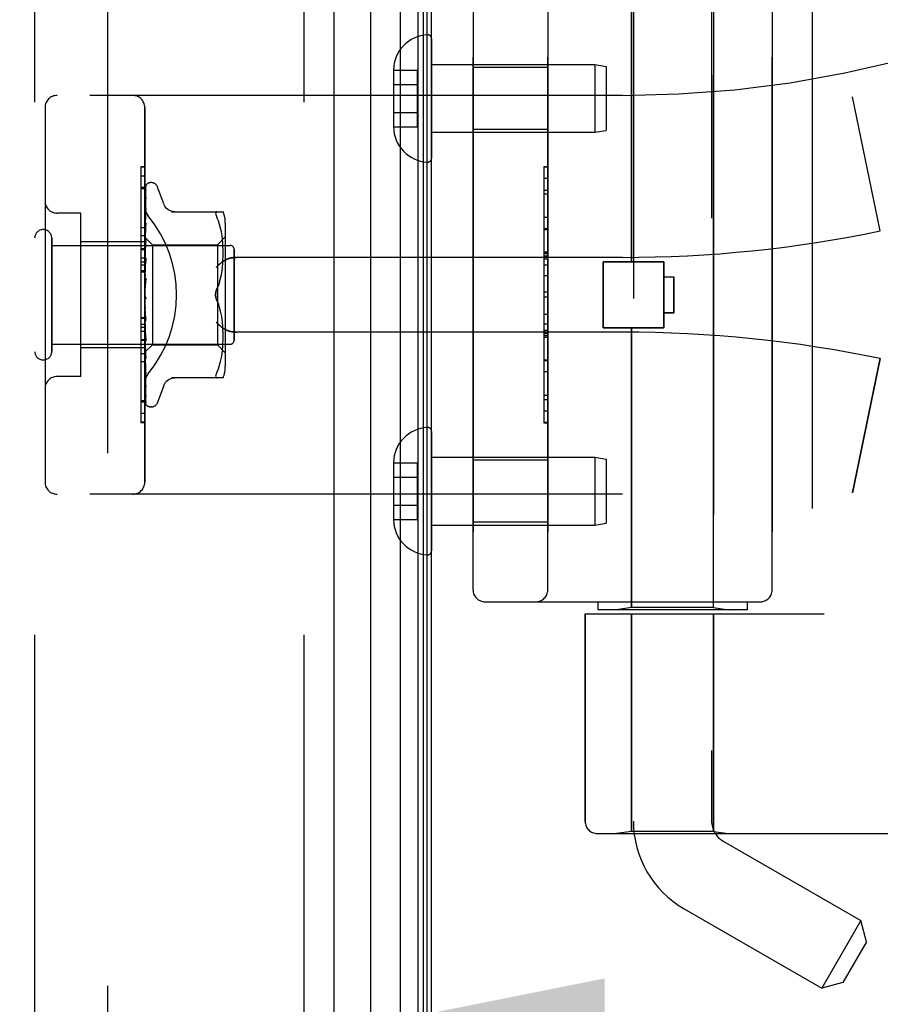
# Model space of a CAD drawing. Header units: inches. Extents: x 0 to 243, y 0 to 157.
# Tile 277 of 284: x 123.91 to 126.07, y 106.42 to 108.89. Entities that reach past the tile are written whole.
import ezdxf

# ---------------------------------------------------------------- set-up
doc = ezdxf.new("R2010")
doc.units = ezdxf.units.IN
doc.header["$LTSCALE"] = 13.357143
doc.header["$MEASUREMENT"] = 0
doc.linetypes.add('HIDDEN', pattern=[0.2, 0.1, -0.1])
doc.layers.get('0').update_dxf_attribs({"linetype": 'CONTINUOUS'})
for name, color, linetype in [('DEFAULT_2', 8, 'HIDDEN'), ('DIMENSIONS', 7, 'CONTINUOUS'), ('LEFTHAND_DOOR_ASSEMBLY', 7, 'CONTINUOUS'), ('RIGHTHAND_DOOR_ASSEMBLY', 7, 'CONTINUOUS')]:
    doc.layers.add(name, color=color, linetype=linetype)
doc.styles.get("Standard").update_dxf_attribs({"font": 'arial.ttf'})
doc.dimstyles.new('DIMSTYLE_1', dxfattribs={"dimtxt": 1.071429, "dimasz": 1.428571, "dimexe": 0.09, "dimexo": 0.07, "dimgap": 0.0375, "dimtad": 0, "dimtih": 1, "dimtoh": 1, "dimzin": 4, "dimdsep": 46, "dimtxsty": 'Standard', "dimblk": '_FILLED', "dimblk1": '_FILLED', "dimblk2": '_FILLED', "dimcen": 0.09, "dimadec": 3, "dimazin": 1, "dimtfac": 1, "dimtdec": 3, "dimtofl": 0, "dimtmove": 0, "dimatfit": 3, "dimldrblk": '_FILLED', "dimfxl": 0, "dimtolj": 1, "dimtzin": 4, "dimarcsym": 0})

# ---------------------------------------------------------------- blocks, each defined once
blk = doc.blocks.new('_FILLED')
at = {"color": 0, "linetype": 'ByBlock'}
blk.add_solid([(0, 0), (-1, 0.2), (-1, -0.2)], dxfattribs=at)
blk = doc.blocks.new('*D10')
at = {"layer": 'DIMENSIONS', "color": 2, "linetype": 'Continuous'}
for p, q in [((123.9524, 107.1964), (123.9524, 104.9103)), ((141.6184, 107.1964), (141.6184, 104.9103)), ((123.9524, 106.196), (130.3777, 106.196)), ((141.6184, 106.196), (135.1931, 106.196))]:
    blk.add_line(p, q, dxfattribs=at)
at = {"layer": 'DIMENSIONS', "color": 2, "linetype": 'Continuous', "xscale": 1.4285714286, "yscale": 1.4285714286, "zscale": 1.4285714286, "rotation": 180}
blk.add_blockref('_FILLED', (123.9524, 106.196), dxfattribs=at)
at = {"layer": 'DIMENSIONS', "color": 2, "linetype": 'Continuous', "xscale": 1.4285714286, "yscale": 1.4285714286, "zscale": 1.4285714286}
blk.add_blockref('_FILLED', (141.6184, 106.196), dxfattribs=at)
at = {"layer": 'DIMENSIONS', "color": 2, "linetype": 'Continuous', "insert": (132.7854, 106.7318), "char_height": 1.07143, "width": 5.894849, "attachment_point": 2, "line_spacing_factor": 0.9}
blk.add_mtext('17.67\\PUSABLE\\PDEPTH', dxfattribs=at)
blk = doc.blocks.new('*D12')
at = {"layer": 'DIMENSIONS', "color": 2, "linetype": 'Continuous'}
for p, q in [((124.0514, 113.0714), (119.769, 113.0714)), ((121.0547, 113.0714), (121.0547, 78.1429)), ((121.0547, 41.0714), (121.0547, 76)), ((124.0624, 41.0714), (119.769, 41.0714))]:
    blk.add_line(p, q, dxfattribs=at)
at = {"layer": 'DIMENSIONS', "color": 2, "linetype": 'Continuous', "xscale": 1.4285714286, "yscale": 1.4285714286, "zscale": 1.4285714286}
for p, rotation in [((121.0547, 113.0714), 90), ((121.0547, 41.0714), 270)]:
    blk.add_blockref('_FILLED', p, dxfattribs=dict(at, rotation=rotation))
at = {"layer": 'DIMENSIONS', "color": 2, "linetype": 'Continuous', "insert": (121.0547, 77.6072), "char_height": 1.07143, "width": 3.744025, "attachment_point": 2, "line_spacing_factor": 0.9}
blk.add_mtext('72.00', dxfattribs=at)

msp = doc.modelspace()

# ---------------------------------------------------------------- linework, layer by layer
at = {"color": 3, "linetype": 'Continuous'}
msp.add_line((124.9474, 41.1754), (124.9474, 112.9674), dxfattribs=at)
at = {"layer": 'DEFAULT_2', "color": 8, "linetype": 'HIDDEN'}
msp.add_line((124.1349, 111.8059), (124.1349, 42.337), dxfattribs=at)
at = {"layer": 'LEFTHAND_DOOR_ASSEMBLY', "color": 8, "linetype": 'HIDDEN'}
for p, q in [((123.9524, 112.6864), (123.9524, 41.4564)), ((124.6274, 112.6864), (124.6274, 41.4564)), ((125.9014, 108.9964), (125.9014, 107.3964)), ((125.4484, 108.2794), (125.4484, 108.9812)), ((125.6544, 107.4117), (125.6544, 108.9812)), ((125.0514, 108.9364), (125.0514, 107.4564)), ((125.2389, 107.4564), (125.2389, 108.9364)), ((125.8014, 108.9364), (125.8014, 107.4564)), ((125.2389, 108.7669), (125.0514, 108.7669)), ((125.4264, 108.6964), (124.0084, 108.6964)), ((126.0724, 108.3565), (126.0026, 108.6931)), ((123.9784, 108.6664), (123.9784, 107.7264)), ((124.2284, 107.7264), (124.2284, 108.6664)), ((125.2389, 108.6109), (125.0514, 108.6109)), ((125.2289, 108.5174), (125.2289, 107.8755)), ((125.2289, 108.5174), (125.2389, 108.5174)), ((125.2389, 108.5172), (125.2289, 108.5172)), ((124.2184, 108.4942), (124.2184, 108.0835)), ((124.2284, 108.4942), (124.2184, 108.4942)), ((124.2284, 108.4658), (124.2184, 108.4658)), ((125.2289, 108.4591), (125.2389, 108.4591)), ((125.2389, 108.4489), (125.2289, 108.4489)), ((124.0684, 108.4014), (124.0084, 108.4014)), ((124.0684, 107.9914), (124.0684, 108.4014)), ((125.2389, 108.3901), (125.2289, 108.3901)), ((125.2289, 108.3598), (125.2389, 108.3598)), ((123.9954, 108.0544), (123.9954, 108.3384)), ((124.2284, 108.3294), (124.0684, 108.3294)), ((124.2284, 108.3445), (124.2184, 108.3445)), ((123.9954, 108.3204), (124.4424, 108.3204)), ((124.4524, 108.0824), (124.4524, 108.3104)), ((125.2289, 108.3032), (125.2389, 108.3032)), ((125.2289, 108.3031), (125.2389, 108.3031)), ((125.2389, 108.3028), (125.2289, 108.3028)), ((124.2284, 108.2884), (124.2184, 108.2884)), ((124.2284, 108.2783), (124.2184, 108.2783)), ((125.4264, 108.2902), (124.4588, 108.2902)), ((125.3774, 108.1134), (125.3774, 108.2794)), ((125.3774, 108.2794), (125.5294, 108.2794)), ((125.5294, 108.1134), (125.5294, 108.2794)), ((124.2284, 108.2711), (124.2184, 108.2711)), ((124.2284, 108.2561), (124.2184, 108.2561)), ((125.2289, 108.2449), (125.2389, 108.2449)), ((125.5294, 108.2414), (125.5544, 108.2414)), ((125.5544, 108.2414), (125.5544, 108.1514)), ((125.2389, 108.2027), (125.2289, 108.2027)), ((125.5544, 108.1514), (125.5294, 108.1514)), ((124.2184, 108.1398), (124.2284, 108.1398)), ((125.4264, 108.1027), (124.4588, 108.1027)), ((125.2389, 108.1226), (125.2289, 108.1226)), ((125.2389, 108.107), (125.2289, 108.107)), ((125.3774, 108.1134), (125.5294, 108.1134)), ((125.4484, 107.4117), (125.4484, 108.1134)), ((124.2184, 108.0835), (124.2284, 108.0835)), ((124.2184, 108.0831), (124.2184, 107.8758)), ((124.2284, 108.0831), (124.2184, 108.0831)), ((124.2284, 108.0815), (124.2184, 108.0815)), ((125.2389, 108.0994), (125.2289, 108.0994)), ((125.2389, 108.094), (125.2289, 108.094)), ((125.2389, 108.0892), (125.2289, 108.0892)), ((123.9954, 108.0724), (124.4424, 108.0724)), ((124.2284, 108.0634), (124.0684, 108.0634)), ((124.2284, 108.028), (124.2184, 108.028)), ((125.2389, 108.0308), (125.2289, 108.0308)), ((126.0724, 108.0364), (126.0026, 107.6998)), ((124.0684, 107.9914), (124.0084, 107.9914)), ((124.2184, 107.9311), (124.2284, 107.9311)), ((125.2389, 107.9045), (125.2289, 107.9045)), ((124.2284, 107.8767), (124.2184, 107.8767)), ((124.2184, 107.8758), (124.2284, 107.8758)), ((125.2389, 107.8755), (125.2289, 107.8755)), ((125.2389, 107.7819), (125.0514, 107.7819)), ((125.4264, 107.6964), (124.0084, 107.6964)), ((125.2389, 107.6259), (125.0514, 107.6259)), ((125.0814, 107.4264), (125.7714, 107.4264)), ((125.3639, 107.4264), (125.3639, 107.4064)), ((125.4484, 107.4117), (125.4109, 107.4064)), ((125.6544, 107.4117), (125.4484, 107.4117)), ((125.6544, 107.4117), (125.6919, 107.4064)), ((125.7389, 107.4264), (125.7389, 107.4064)), ((125.3326, 107.3964), (125.3326, 106.8752)), ((125.3326, 107.3964), (125.9314, 107.3964)), ((125.7389, 107.4064), (125.3639, 107.4064)), ((125.4484, 107.3964), (125.4484, 106.8505)), ((125.6544, 107.3964), (125.6544, 106.8505)), ((125.3626, 106.8452), (127.4264, 106.8452)), ((125.4484, 106.8505), (125.4109, 106.8452)), ((125.6544, 106.8505), (125.4484, 106.8505)), ((125.6544, 106.8505), (125.6919, 106.8452))]:
    msp.add_line(p, q, dxfattribs=at)
for points in [[(124.2372, 108.3944), (124.2367, 108.395), (124.2362, 108.3956), (124.2358, 108.3962), (124.2353, 108.3969), (124.2349, 108.3975), (124.2345, 108.3982), (124.2341, 108.3988), (124.2336, 108.3995), (124.2332, 108.4002), (124.2328, 108.4009), (124.2325, 108.4017), (124.2321, 108.4024), (124.2318, 108.4032), (124.2314, 108.4039), (124.2311, 108.4047), (124.2308, 108.4054), (124.2305, 108.4062), (124.2302, 108.407), (124.23, 108.4078), (124.2298, 108.4086), (124.2295, 108.4093), (124.2293, 108.4101), (124.2292, 108.4109), (124.229, 108.4117), (124.2289, 108.4125), (124.2287, 108.4133), (124.2286, 108.414), (124.2285, 108.4148), (124.2285, 108.4156), (124.2284, 108.4163), (124.2284, 108.4171), (124.2284, 108.4178)], [(124.4076, 108.2652), (124.4081, 108.2658), (124.4086, 108.2663), (124.4092, 108.2669), (124.4097, 108.2675), (124.4103, 108.268), (124.4108, 108.2686), (124.4114, 108.2692), (124.412, 108.2697), (124.4126, 108.2703), (124.4132, 108.2709), (124.4138, 108.2714), (124.4144, 108.272), (124.4151, 108.2725), (124.4157, 108.2731), (124.4163, 108.2736), (124.417, 108.2742), (124.4176, 108.2747), (124.4183, 108.2753), (124.419, 108.2758), (124.4196, 108.2763), (124.4203, 108.2768), (124.4209, 108.2774), (124.4216, 108.2779), (124.4223, 108.2784), (124.4229, 108.2788), (124.4236, 108.2793), (124.4243, 108.2798), (124.4249, 108.2802), (124.4256, 108.2807), (124.4262, 108.2811), (124.4269, 108.2816), (124.4275, 108.282), (124.4282, 108.2824), (124.4288, 108.2828)], [(124.4588, 108.2902), (124.4575, 108.2902), (124.4563, 108.2902), (124.455, 108.2901), (124.4537, 108.29), (124.4525, 108.2899), (124.4513, 108.2898), (124.45, 108.2897), (124.4488, 108.2895), (124.4477, 108.2893), (124.4465, 108.2892), (124.4454, 108.2889), (124.4443, 108.2887), (124.4432, 108.2885), (124.4421, 108.2882), (124.4411, 108.288), (124.4401, 108.2877), (124.4391, 108.2874), (124.4382, 108.2871), (124.4372, 108.2868), (124.4363, 108.2864), (124.4355, 108.2861), (124.4346, 108.2858), (124.4338, 108.2854), (124.433, 108.2851), (124.4323, 108.2847), (124.4315, 108.2843), (124.4308, 108.284), (124.4301, 108.2836), (124.4295, 108.2832), (124.4288, 108.2828)], [(124.4288, 108.1101), (124.4282, 108.1105), (124.4275, 108.1109), (124.4269, 108.1113), (124.4262, 108.1118), (124.4256, 108.1122), (124.4249, 108.1127), (124.4243, 108.1131), (124.4236, 108.1136), (124.4229, 108.1141), (124.4223, 108.1145), (124.4216, 108.115), (124.4209, 108.1155), (124.4203, 108.1161), (124.4196, 108.1166), (124.419, 108.1171), (124.4183, 108.1176), (124.4176, 108.1182), (124.417, 108.1187), (124.4163, 108.1192), (124.4157, 108.1198), (124.4151, 108.1204), (124.4144, 108.1209), (124.4138, 108.1215), (124.4132, 108.122), (124.4126, 108.1226), (124.412, 108.1232), (124.4114, 108.1237), (124.4108, 108.1243), (124.4103, 108.1249), (124.4097, 108.1254), (124.4092, 108.126), (124.4086, 108.1266), (124.4081, 108.1271), (124.4076, 108.1277)], [(124.4288, 108.1101), (124.4295, 108.1097), (124.4301, 108.1093), (124.4308, 108.1089), (124.4315, 108.1086), (124.4323, 108.1082), (124.433, 108.1078), (124.4338, 108.1075), (124.4346, 108.1071), (124.4355, 108.1068), (124.4363, 108.1065), (124.4372, 108.1061), (124.4382, 108.1058), (124.4391, 108.1055), (124.4401, 108.1052), (124.4411, 108.1049), (124.4421, 108.1047), (124.4432, 108.1044), (124.4443, 108.1042), (124.4454, 108.104), (124.4465, 108.1037), (124.4477, 108.1036), (124.4488, 108.1034), (124.45, 108.1032), (124.4513, 108.1031), (124.4525, 108.103), (124.4537, 108.1029), (124.455, 108.1028), (124.4563, 108.1027), (124.4575, 108.1027), (124.4588, 108.1027)], [(124.2284, 107.9751), (124.2284, 107.9758), (124.2284, 107.9766), (124.2285, 107.9773), (124.2285, 107.9781), (124.2286, 107.9789), (124.2287, 107.9796), (124.2289, 107.9804), (124.229, 107.9812), (124.2292, 107.982), (124.2293, 107.9828), (124.2295, 107.9836), (124.2298, 107.9843), (124.23, 107.9851), (124.2302, 107.9859), (124.2305, 107.9867), (124.2308, 107.9875), (124.2311, 107.9882), (124.2314, 107.989), (124.2318, 107.9897), (124.2321, 107.9905), (124.2325, 107.9912), (124.2328, 107.9919), (124.2332, 107.9927), (124.2336, 107.9934), (124.2341, 107.9941), (124.2345, 107.9947), (124.2349, 107.9954), (124.2353, 107.996), (124.2358, 107.9967), (124.2362, 107.9973), (124.2367, 107.9979), (124.2372, 107.9985)]]:
    msp.add_lwpolyline(points, dxfattribs=at)
for centre, radius, start, end in [((125.4264, 111.4716), 2.7751, 270, 316.1116), ((124.0084, 108.6664), 0.03, 90, 180), ((124.1984, 108.6664), 0.03, 0, 90), ((124.0084, 108.4314), 0.03, 180, 270), ((123.9739, 108.3384), 0.0215, 360, 180), ((125.4264, 111.4716), 3.1814, 270, 281.7157), ((124.4424, 108.3104), 0.01, 360, 90), ((125.4264, 104.9213), 3.1814, 78.2843, 90), ((124.4424, 108.0824), 0.01, 270, 0), ((123.9739, 108.0544), 0.0215, 180, 0), ((124.0084, 107.9614), 0.03, 90, 180), ((124.0084, 107.7264), 0.03, 180, 270), ((124.1984, 107.7264), 0.03, 270, 360), ((125.4264, 104.9213), 2.7751, 43.8884, 90), ((125.0814, 107.4564), 0.03, 180, 270), ((125.2089, 107.4564), 0.03, 270, 360), ((125.7714, 107.4564), 0.03, 270, 360), ((125.3626, 106.8752), 0.03, 180, 270)]:
    msp.add_arc(centre, radius, start, end, dxfattribs=at)
msp.add_ellipse((123.9954, 108.1964), major_axis=(0, 0.3125), ratio=1, start_param=-2.256904, end_param=-0.884689, dxfattribs=at)
at = {"layer": 'RIGHTHAND_DOOR_ASSEMBLY', "color": 7, "linetype": 'Continuous'}
for p, q in [((124.8697, 41.4061), (124.8697, 112.7368)), ((124.9131, 112.7279), (124.9131, 41.415)), ((124.9267, 112.7211), (124.9267, 41.4218)), ((124.9355, 112.7187), (124.9355, 41.4241)), ((124.7945, 112.7084), (124.7945, 41.4345))]:
    msp.add_line(p, q, dxfattribs=at)
at = {"layer": 'RIGHTHAND_DOOR_ASSEMBLY', "color": 8, "linetype": 'HIDDEN'}
for p, q in [((123.9524, 112.6864), (123.9524, 41.4564)), ((124.6274, 112.6864), (124.6274, 41.4564)), ((125.6494, 109.7244), (125.6494, 106.8764)), ((125.4534, 109.523), (125.4534, 106.8764)), ((125.9014, 108.9964), (125.9014, 107.3964)), ((125.4484, 108.9812), (125.4484, 108.2794)), ((125.6544, 108.9812), (125.6544, 107.4117)), ((125.0514, 107.4564), (125.0514, 108.9364)), ((125.2389, 108.9364), (125.2389, 107.4564)), ((125.8014, 107.4564), (125.8014, 108.9364)), ((124.9474, 108.8388), (124.9474, 108.5391)), ((124.9474, 108.7739), (125.3565, 108.7739)), ((125.2389, 108.7669), (125.0514, 108.7669)), ((125.3565, 108.7739), (125.3565, 108.6039)), ((125.3565, 108.7739), (125.3849, 108.7689)), ((125.3849, 108.7689), (125.3849, 108.6089)), ((124.8519, 108.76), (124.8519, 108.7589)), ((124.8519, 108.76), (124.9119, 108.76)), ((124.8519, 108.7589), (124.8519, 108.619)), ((124.9119, 108.6179), (124.9119, 108.76)), ((124.8519, 108.7239), (124.9119, 108.7239)), ((125.4264, 108.6964), (124.0084, 108.6964)), ((126.0724, 108.3565), (126.0026, 108.6931)), ((123.9784, 108.6664), (123.9784, 107.7264)), ((124.2284, 108.6664), (124.2284, 107.7264)), ((124.8519, 108.6539), (124.9119, 108.6539)), ((124.8519, 108.619), (124.8519, 108.6179)), ((124.8519, 108.6179), (124.9119, 108.6179)), ((124.9474, 108.6039), (125.3565, 108.6039)), ((125.2389, 108.6109), (125.0514, 108.6109)), ((125.3565, 108.6039), (125.3849, 108.6089)), ((124.2184, 108.5171), (124.2184, 108.3098)), ((124.2284, 108.5171), (124.2184, 108.5171)), ((124.2284, 108.5162), (124.2184, 108.5162)), ((125.2289, 108.5174), (125.2289, 107.8755)), ((125.2389, 108.5174), (125.2289, 108.5174)), ((124.2318, 108.4704), (124.2313, 108.4697)), ((124.2449, 108.4777), (124.2441, 108.4777)), ((125.2389, 108.4884), (125.2289, 108.4884)), ((124.2284, 108.4618), (124.2184, 108.4618)), ((124.2292, 108.3393), (124.231, 108.4681)), ((124.2292, 108.3392), (124.231, 108.4675)), ((124.2292, 108.3342), (124.231, 108.4589)), ((124.2292, 108.334), (124.231, 108.4571)), ((124.231, 108.458), (124.2304, 108.4568)), ((124.2759, 108.4244), (124.2606, 108.4667)), ((124.2292, 108.3241), (124.231, 108.4401)), ((124.2292, 108.3238), (124.231, 108.4373)), ((124.231, 108.4401), (124.2311, 108.4406)), ((124.231, 108.4373), (124.2311, 108.4378)), ((124.0684, 108.4014), (124.0084, 108.4014)), ((124.0684, 107.9914), (124.0684, 108.4014)), ((124.2294, 108.3995), (124.2286, 108.3925)), ((124.2292, 108.3093), (124.231, 108.4126)), ((124.2292, 108.309), (124.231, 108.4087)), ((124.2303, 108.4066), (124.2294, 108.3995)), ((124.231, 108.4127), (124.2303, 108.4066)), ((124.231, 108.4126), (124.231, 108.4127)), ((124.231, 108.4126), (124.231, 108.4126)), ((124.231, 108.4087), (124.231, 108.4088)), ((124.2957, 108.4048), (124.4249, 108.4048)), ((124.2286, 108.3925), (124.2284, 108.3904)), ((124.2292, 108.2905), (124.231, 108.3772)), ((124.2292, 108.2901), (124.231, 108.3725)), ((124.231, 108.3772), (124.231, 108.3771)), ((124.4131, 108.3817), (124.4095, 108.3902)), ((124.4162, 108.3729), (124.4131, 108.3818)), ((124.4187, 108.3635), (124.4161, 108.3729)), ((124.4304, 108.376), (124.4304, 108.0169)), ((124.2184, 108.3649), (124.2284, 108.3649)), ((124.229, 108.3578), (124.2284, 108.3515)), ((124.4207, 108.354), (124.4187, 108.3636)), ((124.4222, 108.3444), (124.4207, 108.354)), ((125.2389, 108.3621), (125.2289, 108.3621)), ((123.9954, 108.3384), (123.9954, 108.0544)), ((124.2284, 108.3294), (124.0684, 108.3294)), ((124.2284, 108.3407), (124.2474, 108.3217)), ((124.2284, 108.3372), (124.2292, 108.3342)), ((124.2284, 108.332), (124.2292, 108.334)), ((124.2284, 108.3286), (124.2292, 108.3241)), ((124.2284, 108.3202), (124.2292, 108.3239)), ((124.2298, 108.3225), (124.2284, 108.307)), ((124.2292, 108.3393), (124.2292, 108.3393)), ((124.2292, 108.3392), (124.2292, 108.3393)), ((124.2292, 108.2683), (124.231, 108.3353)), ((124.2292, 108.3342), (124.2292, 108.334)), ((124.2292, 108.334), (124.2292, 108.3342)), ((124.2292, 108.2678), (124.231, 108.3299)), ((124.2292, 108.3241), (124.2292, 108.3239)), ((124.2292, 108.3238), (124.2292, 108.3241)), ((124.231, 108.3351), (124.2298, 108.3225)), ((124.231, 108.3353), (124.231, 108.3351)), ((124.4104, 108.3217), (124.4304, 108.3417)), ((124.4233, 108.3351), (124.4222, 108.3445)), ((124.424, 108.3261), (124.4233, 108.3351)), ((124.4245, 108.3175), (124.424, 108.3262)), ((123.9954, 108.3204), (124.4424, 108.3204)), ((124.2284, 108.3114), (124.2184, 108.3114)), ((124.2184, 108.3098), (124.2284, 108.3098)), ((124.2184, 108.3094), (124.2184, 107.8987)), ((124.2284, 108.3094), (124.2184, 108.3094)), ((124.2284, 108.3153), (124.2292, 108.3094)), ((124.2284, 108.304), (124.2292, 108.3091)), ((124.2284, 108.2976), (124.2292, 108.2906)), ((124.2292, 108.309), (124.2292, 108.3094)), ((124.2292, 108.3093), (124.2292, 108.3091)), ((124.2474, 108.3217), (124.2474, 108.0712)), ((124.2474, 108.3217), (124.4104, 108.3217)), ((124.4104, 108.3217), (124.4104, 108.1964)), ((124.4248, 108.3091), (124.4245, 108.3176)), ((124.4249, 108.3008), (124.4248, 108.3092)), ((124.4248, 108.2924), (124.4249, 108.301)), ((124.4524, 108.3104), (124.4524, 108.0824)), ((125.2389, 108.3037), (125.2289, 108.3037)), ((125.2389, 108.2989), (125.2289, 108.2989)), ((124.2284, 108.2838), (124.2292, 108.2902)), ((124.231, 108.2881), (124.2284, 108.2585)), ((124.2284, 108.2764), (124.2292, 108.2684)), ((124.2292, 108.2901), (124.2292, 108.2906)), ((124.2292, 108.2905), (124.2292, 108.2902)), ((124.2292, 108.2434), (124.231, 108.2883)), ((124.2292, 108.2429), (124.231, 108.2823)), ((124.231, 108.2883), (124.231, 108.2881)), ((124.4232, 108.2658), (124.424, 108.2751)), ((124.424, 108.2749), (124.4245, 108.284)), ((124.4245, 108.2838), (124.4248, 108.2926)), ((125.4264, 108.2902), (124.4588, 108.2902)), ((125.2389, 108.2935), (125.2289, 108.2935)), ((125.2389, 108.2859), (125.2289, 108.2859)), ((125.3774, 108.2794), (125.3774, 108.1134)), ((125.5294, 108.2794), (125.3774, 108.2794)), ((125.5294, 108.2794), (125.5294, 108.1134)), ((124.2284, 108.2531), (124.2184, 108.2531)), ((124.2284, 108.2605), (124.2292, 108.268)), ((124.2284, 108.2522), (124.2292, 108.2436)), ((124.2292, 108.2682), (124.2292, 108.2684)), ((124.2292, 108.2683), (124.2292, 108.268)), ((124.2292, 108.2678), (124.2292, 108.2682)), ((124.4206, 108.2471), (124.4222, 108.2566)), ((124.4221, 108.2565), (124.4233, 108.266)), ((125.2389, 108.2703), (125.2289, 108.2703)), ((124.2284, 108.2349), (124.2292, 108.2431)), ((124.231, 108.2378), (124.2284, 108.2079)), ((124.2284, 108.226), (124.2292, 108.2171)), ((124.2292, 108.2429), (124.2292, 108.2436)), ((124.2292, 108.2434), (124.2292, 108.2431)), ((124.4162, 108.2285), (124.4187, 108.2378)), ((124.4187, 108.2377), (124.4207, 108.2472)), ((125.5294, 108.2414), (125.5544, 108.2414)), ((125.5544, 108.1514), (125.5544, 108.2414)), ((124.2284, 108.1987), (124.2292, 108.1899)), ((124.2291, 108.2159), (124.2297, 108.2207)), ((124.4095, 108.211), (124.4131, 108.2196)), ((124.2284, 108.1929), (124.2286, 108.1925)), ((124.2284, 108.1805), (124.2292, 108.1894)), ((124.2292, 108.1911), (124.2299, 108.1902)), ((124.4095, 108.1819), (124.4131, 108.1733)), ((124.4104, 108.1964), (124.4104, 108.0712)), ((125.2389, 108.1902), (125.2289, 108.1902)), ((124.2284, 108.1714), (124.2292, 108.1629)), ((124.2284, 108.1536), (124.2292, 108.1624)), ((124.231, 108.1297), (124.2284, 108.1595)), ((124.2292, 108.1633), (124.2292, 108.1624)), ((124.231, 108.1357), (124.2292, 108.1633)), ((124.2292, 108.1627), (124.2292, 108.1629)), ((124.231, 108.1295), (124.2292, 108.1627)), ((124.4162, 108.1644), (124.4131, 108.1733)), ((124.4187, 108.1551), (124.4162, 108.1644)), ((124.4207, 108.1457), (124.4187, 108.1552)), ((125.5294, 108.1514), (125.5544, 108.1514)), ((124.2284, 108.1368), (124.2184, 108.1368)), ((124.2284, 108.145), (124.2292, 108.1371)), ((124.2284, 108.1283), (124.2292, 108.1366)), ((124.2292, 108.1373), (124.2292, 108.1366)), ((124.231, 108.0863), (124.2292, 108.1373)), ((124.2292, 108.1368), (124.2292, 108.1371)), ((124.231, 108.0805), (124.2292, 108.1368)), ((124.231, 108.1297), (124.231, 108.1295)), ((124.4222, 108.1363), (124.4206, 108.1458)), ((124.4233, 108.1269), (124.4221, 108.1364)), ((124.424, 108.1178), (124.4232, 108.1271)), ((125.2289, 108.148), (125.2389, 108.148)), ((124.2284, 108.1218), (124.2184, 108.1218)), ((124.2284, 108.1146), (124.2184, 108.1146)), ((124.2284, 108.1045), (124.2184, 108.1045)), ((124.2284, 108.1204), (124.2292, 108.1134)), ((124.2284, 108.1055), (124.2292, 108.113)), ((124.2284, 108.1097), (124.231, 108.0808)), ((124.2292, 108.1136), (124.2292, 108.113)), ((124.231, 108.041), (124.2292, 108.1136)), ((124.2292, 108.1131), (124.2292, 108.1134)), ((124.231, 108.0359), (124.2292, 108.1131)), ((124.4245, 108.1089), (124.424, 108.118)), ((124.4248, 108.1003), (124.4245, 108.1091)), ((124.4249, 108.0919), (124.4248, 108.1005)), ((125.4264, 108.1027), (124.4588, 108.1027)), ((125.5294, 108.1134), (125.3774, 108.1134)), ((125.4484, 108.1134), (125.4484, 107.4117)), ((124.2284, 108.0986), (124.2292, 108.0928)), ((124.2284, 108.0859), (124.2292, 108.0924)), ((124.2284, 108.0803), (124.2292, 108.0759)), ((124.2284, 108.0704), (124.2292, 108.0756)), ((124.2292, 108.0929), (124.2292, 108.0924)), ((124.231, 108.0014), (124.2292, 108.0929)), ((124.2292, 108.0925), (124.2292, 108.0928)), ((124.231, 107.9971), (124.2292, 108.0925)), ((124.2292, 108.0759), (124.2292, 108.0756)), ((124.231, 107.9689), (124.2292, 108.0759)), ((124.2292, 108.0756), (124.2292, 108.0759)), ((124.231, 107.9655), (124.2292, 108.0756)), ((124.231, 108.0808), (124.231, 108.0805)), ((124.424, 108.0667), (124.4245, 108.0754)), ((124.4245, 108.0753), (124.4248, 108.0838)), ((124.4248, 108.0837), (124.4249, 108.0921)), ((125.2389, 108.0901), (125.2289, 108.0901)), ((125.2289, 108.0898), (125.2389, 108.0898)), ((125.2289, 108.0897), (125.2389, 108.0897)), ((123.9954, 108.0724), (124.4424, 108.0724)), ((124.2284, 108.0634), (124.0684, 108.0634)), ((124.2284, 108.0662), (124.2292, 108.0633)), ((124.2284, 108.0594), (124.2292, 108.0631)), ((124.2284, 108.0534), (124.2292, 108.0555)), ((124.2284, 108.0522), (124.2292, 108.053)), ((124.2292, 108.053), (124.2474, 108.0712)), ((124.2292, 108.0634), (124.2292, 108.0631)), ((124.231, 107.9446), (124.2292, 108.0634)), ((124.2292, 108.0632), (124.2292, 108.0633)), ((124.231, 107.9423), (124.2292, 108.0632)), ((124.2292, 108.0556), (124.2292, 108.0555)), ((124.231, 107.9282), (124.2292, 108.0556)), ((124.2292, 108.0555), (124.2292, 108.0556)), ((124.2292, 108.053), (124.2292, 108.053)), ((124.231, 107.9239), (124.2292, 108.053)), ((124.2474, 108.0712), (124.4104, 108.0712)), ((124.4104, 108.0712), (124.4304, 108.0512)), ((124.4222, 108.0484), (124.4233, 108.0578)), ((124.4233, 108.0578), (124.424, 108.0668)), ((124.2284, 108.0484), (124.2184, 108.0484)), ((124.2298, 108.048), (124.231, 108.0361)), ((124.231, 108.0361), (124.231, 108.0359)), ((124.4161, 108.02), (124.4187, 108.0294)), ((124.4187, 108.0293), (124.4207, 108.0389)), ((124.4207, 108.0389), (124.4222, 108.0485)), ((125.2289, 108.0331), (125.2389, 108.0331)), ((126.0026, 107.6998), (126.0724, 108.0364)), ((124.2284, 108.0212), (124.229, 108.0152)), ((124.229, 108.0152), (124.2298, 108.0076)), ((124.4131, 108.0112), (124.4095, 108.0027)), ((124.4131, 108.0111), (124.4162, 108.02)), ((125.2389, 108.0028), (125.2289, 108.0028)), ((124.0684, 107.9914), (124.0084, 107.9914)), ((124.231, 107.9971), (124.231, 107.9971)), ((124.4249, 107.9881), (124.2957, 107.9881)), ((124.2311, 107.9652), (124.231, 107.9655)), ((124.2759, 107.9685), (124.2606, 107.9262)), ((124.2284, 107.9271), (124.2184, 107.9271)), ((124.2311, 107.9415), (124.231, 107.9423)), ((125.2389, 107.944), (125.2289, 107.944)), ((125.2289, 107.9338), (125.2389, 107.9338)), ((124.2324, 107.92), (124.2327, 107.9197)), ((124.2449, 107.9152), (124.2441, 107.9152)), ((124.2284, 107.8987), (124.2184, 107.8987)), ((124.9474, 107.8538), (124.9474, 107.5541)), ((125.2389, 107.8757), (125.2289, 107.8757)), ((125.2289, 107.8755), (125.2389, 107.8755)), ((124.9474, 107.7889), (125.3565, 107.7889)), ((125.2389, 107.7819), (125.0514, 107.7819)), ((125.3565, 107.7889), (125.3565, 107.6189)), ((125.3565, 107.7889), (125.3849, 107.7839)), ((125.3849, 107.7839), (125.3849, 107.6239)), ((124.8519, 107.775), (124.8519, 107.7739)), ((124.8519, 107.775), (124.9119, 107.775)), ((124.8519, 107.7739), (124.8519, 107.634)), ((124.9119, 107.6329), (124.9119, 107.775)), ((124.8519, 107.7389), (124.9119, 107.7389)), ((125.4264, 107.6964), (124.0084, 107.6964)), ((124.8519, 107.6689), (124.9119, 107.6689)), ((124.8519, 107.634), (124.8519, 107.6329)), ((124.8519, 107.6329), (124.9119, 107.6329)), ((124.9474, 107.6189), (125.3565, 107.6189)), ((125.2389, 107.6259), (125.0514, 107.6259)), ((125.3565, 107.6189), (125.3849, 107.6239)), ((125.0814, 107.4264), (125.7714, 107.4264)), ((125.3639, 107.4264), (125.3639, 107.4064)), ((125.4484, 107.4117), (125.4109, 107.4064)), ((125.6544, 107.4117), (125.4484, 107.4117)), ((125.6544, 107.4117), (125.6919, 107.4064)), ((125.7389, 107.4264), (125.7389, 107.4064)), ((125.3326, 106.8752), (125.3326, 107.3964)), ((125.3326, 107.3964), (125.9314, 107.3964)), ((125.7389, 107.4064), (125.3639, 107.4064)), ((125.4484, 106.8505), (125.4484, 107.3964)), ((125.6544, 106.8505), (125.6544, 107.3964)), ((125.3626, 106.8452), (127.4264, 106.8452)), ((125.4484, 106.8505), (125.4109, 106.8452)), ((125.6544, 106.8505), (125.4484, 106.8505)), ((125.6544, 106.8505), (125.6919, 106.8452)), ((125.6784, 106.8262), (126.0235, 106.627)), ((125.5804, 106.6565), (125.9255, 106.4572)), ((126.0235, 106.627), (125.9255, 106.4572)), ((126.0378, 106.5737), (126.0235, 106.627)), ((126.0378, 106.5737), (125.9788, 106.4715)), ((125.9788, 106.4715), (125.9255, 106.4572))]:
    msp.add_line(p, q, dxfattribs=at)
at = {"layer": 'RIGHTHAND_DOOR_ASSEMBLY', "color": 3, "linetype": 'Continuous'}
msp.add_line((124.7024, 112.6864), (124.7024, 41.4564), dxfattribs=at)
at = {"layer": 'RIGHTHAND_DOOR_ASSEMBLY', "color": 8, "linetype": 'HIDDEN'}
for points in [[(124.2317, 108.4708), (124.2313, 108.4699), (124.2307, 108.4686), (124.2302, 108.4673), (124.2297, 108.4658), (124.2292, 108.4643), (124.2288, 108.4626), (124.2284, 108.461)], [(124.231, 108.4681), (124.2311, 108.4687), (124.2312, 108.4693), (124.2313, 108.4699), (124.2315, 108.4704), (124.2317, 108.4708)], [(124.231, 108.4675), (124.2311, 108.4679), (124.2311, 108.4685), (124.2313, 108.4691), (124.2314, 108.4695), (124.2316, 108.4699), (124.2317, 108.4702), (124.2318, 108.4704), (124.2319, 108.4704)], [(124.2319, 108.4704), (124.2319, 108.4704), (124.2318, 108.4704)], [(124.2313, 108.4697), (124.2311, 108.4693), (124.2308, 108.4689), (124.2305, 108.4685), (124.2302, 108.468), (124.2299, 108.4675), (124.2296, 108.467), (124.2293, 108.4664), (124.229, 108.4658), (124.2287, 108.4651), (124.2285, 108.4645), (124.2284, 108.4642)], [(124.2292, 108.4686), (124.2292, 108.4685), (124.2288, 108.4676), (124.2284, 108.4667)], [(124.2312, 108.46), (124.2308, 108.4586), (124.2304, 108.4566), (124.2299, 108.4545), (124.2295, 108.4523), (124.2291, 108.4501), (124.2287, 108.4478), (124.2284, 108.4461)], [(124.2304, 108.4568), (124.2301, 108.4563), (124.2298, 108.4558), (124.2295, 108.4552), (124.2292, 108.4546), (124.229, 108.454), (124.2287, 108.4534), (124.2285, 108.4527), (124.2284, 108.4525)], [(124.231, 108.4589), (124.2311, 108.4593), (124.2311, 108.4598), (124.2312, 108.46)], [(124.2313, 108.4584), (124.2313, 108.4585), (124.2313, 108.4585), (124.2313, 108.4584), (124.2312, 108.4583), (124.231, 108.458)], [(124.231, 108.4571), (124.2311, 108.4575), (124.2311, 108.458), (124.2312, 108.4583), (124.2313, 108.4584)], [(124.2311, 108.4406), (124.2308, 108.4386), (124.2303, 108.4358), (124.2299, 108.4329), (124.2294, 108.4301), (124.229, 108.4271), (124.2286, 108.4242), (124.2284, 108.4223)], [(124.2299, 108.4351), (124.2295, 108.4344), (124.2292, 108.4337), (124.2289, 108.4329), (124.2286, 108.4321), (124.2284, 108.4316)], [(124.2311, 108.4378), (124.2311, 108.4378), (124.2311, 108.4377), (124.231, 108.4375), (124.2309, 108.4372), (124.2307, 108.4368), (124.2304, 108.4363), (124.2299, 108.4351)], [(124.3035, 108.4048), (124.2999, 108.405), (124.2962, 108.4057), (124.2926, 108.4069), (124.2892, 108.4085), (124.2861, 108.4106), (124.2832, 108.413), (124.2807, 108.4158), (124.2786, 108.4188), (124.2769, 108.4221), (124.2761, 108.424)], [(124.2284, 108.4178), (124.2284, 108.4171), (124.2284, 108.4163), (124.2285, 108.4156), (124.2285, 108.4148), (124.2286, 108.414), (124.2287, 108.4133), (124.2289, 108.4125), (124.229, 108.4117), (124.2292, 108.4109), (124.2293, 108.4101), (124.2295, 108.4093), (124.2298, 108.4086), (124.23, 108.4078), (124.2302, 108.407), (124.2305, 108.4062), (124.2308, 108.4054), (124.2311, 108.4047), (124.2314, 108.4039), (124.2318, 108.4032), (124.2321, 108.4024), (124.2325, 108.4017), (124.2328, 108.4009), (124.2332, 108.4002), (124.2336, 108.3995), (124.2341, 108.3988), (124.2345, 108.3982), (124.2349, 108.3975), (124.2353, 108.3969), (124.2358, 108.3962), (124.2362, 108.3956), (124.2367, 108.395), (124.2372, 108.3944)], [(124.231, 108.4088), (124.231, 108.4088), (124.231, 108.4086), (124.2309, 108.4084), (124.2308, 108.4079), (124.2306, 108.4074), (124.2303, 108.4068), (124.23, 108.4062), (124.2297, 108.4054), (124.2294, 108.4047), (124.229, 108.4039), (124.2286, 108.403), (124.2284, 108.4023)], [(124.4095, 108.4048), (124.4082, 108.4046), (124.4073, 108.4041), (124.4066, 108.4033), (124.4062, 108.4022), (124.406, 108.4009), (124.4062, 108.3993), (124.4066, 108.3975), (124.4073, 108.3954), (124.4082, 108.393), (124.4095, 108.3902)], [(124.231, 108.3771), (124.2307, 108.3741), (124.2303, 108.37), (124.229, 108.3578)], [(124.231, 108.3725), (124.231, 108.3723), (124.231, 108.372), (124.2309, 108.3715), (124.2307, 108.371), (124.2305, 108.3704), (124.2302, 108.3698), (124.2299, 108.3691), (124.2292, 108.3676)], [(124.2292, 108.3676), (124.2289, 108.3669), (124.2286, 108.3661), (124.2284, 108.3656)], [(124.2284, 108.3406), (124.2286, 108.3403), (124.2288, 108.34), (124.229, 108.3397), (124.2292, 108.3393)], [(124.2284, 108.3403), (124.2287, 108.34), (124.2289, 108.3398), (124.229, 108.3395), (124.2291, 108.3394), (124.2292, 108.3393), (124.2292, 108.3393)], [(124.2284, 108.3397), (124.2287, 108.3395), (124.2289, 108.3393), (124.229, 108.3392), (124.2291, 108.3392), (124.2292, 108.3392), (124.2292, 108.3392)], [(124.2284, 108.3389), (124.2286, 108.339), (124.2288, 108.3391), (124.229, 108.3392), (124.2292, 108.3393)], [(124.2284, 108.3358), (124.2287, 108.3354), (124.2289, 108.335), (124.229, 108.3347), (124.2291, 108.3344), (124.2292, 108.3342), (124.2292, 108.3342)], [(124.2284, 108.3339), (124.2287, 108.3338), (124.2289, 108.3338), (124.229, 108.3338), (124.2291, 108.3339), (124.2292, 108.334)], [(124.2284, 108.3262), (124.2287, 108.3257), (124.2289, 108.3252), (124.229, 108.3248), (124.2291, 108.3244), (124.2292, 108.3241), (124.2292, 108.3241)], [(124.2298, 108.326), (124.2291, 108.3245), (124.2287, 108.3238), (124.2284, 108.3229)], [(124.2284, 108.3231), (124.2287, 108.3231), (124.2289, 108.3232), (124.229, 108.3234), (124.2291, 108.3236), (124.2292, 108.3238)], [(124.231, 108.3299), (124.231, 108.3297), (124.231, 108.3293), (124.2309, 108.3287), (124.2307, 108.3281), (124.2304, 108.3274), (124.2301, 108.3267), (124.2298, 108.326)], [(124.2284, 108.3119), (124.2287, 108.3113), (124.2289, 108.3108), (124.229, 108.3103), (124.2291, 108.3098), (124.2292, 108.3094), (124.2292, 108.3093)], [(124.2284, 108.3077), (124.2287, 108.3079), (124.2289, 108.3081), (124.229, 108.3083), (124.2291, 108.3087), (124.2292, 108.309)], [(124.2284, 108.2934), (124.2287, 108.2928), (124.2289, 108.2922), (124.229, 108.2917), (124.2291, 108.2912), (124.2292, 108.2907), (124.2292, 108.2905)], [(124.2284, 108.2884), (124.2287, 108.2886), (124.2289, 108.2889), (124.229, 108.2893), (124.2291, 108.2897), (124.2292, 108.2901)], [(124.231, 108.2824), (124.231, 108.2818), (124.2308, 108.2811), (124.2306, 108.2804), (124.2304, 108.2797), (124.2301, 108.279), (124.2298, 108.2784), (124.2294, 108.2778), (124.2291, 108.2772), (124.2288, 108.2766), (124.2285, 108.276), (124.2284, 108.2758)], [(124.4288, 108.2828), (124.4282, 108.2824), (124.4275, 108.282), (124.4269, 108.2816), (124.4262, 108.2811), (124.4256, 108.2807), (124.4249, 108.2802), (124.4243, 108.2798), (124.4236, 108.2793), (124.4229, 108.2788), (124.4223, 108.2784), (124.4216, 108.2779), (124.4209, 108.2774), (124.4203, 108.2768), (124.4196, 108.2763), (124.419, 108.2758), (124.4183, 108.2753), (124.4176, 108.2747), (124.417, 108.2742), (124.4163, 108.2736), (124.4157, 108.2731), (124.4151, 108.2725), (124.4144, 108.272), (124.4138, 108.2714), (124.4132, 108.2709), (124.4126, 108.2703), (124.412, 108.2697), (124.4114, 108.2692), (124.4108, 108.2686), (124.4103, 108.268), (124.4097, 108.2675), (124.4092, 108.2669), (124.4086, 108.2663), (124.4081, 108.2658), (124.4076, 108.2652)], [(124.4288, 108.2828), (124.4295, 108.2832), (124.4301, 108.2836), (124.4308, 108.284), (124.4315, 108.2843), (124.4323, 108.2847), (124.433, 108.2851), (124.4338, 108.2854), (124.4346, 108.2858), (124.4355, 108.2861), (124.4363, 108.2864), (124.4372, 108.2868), (124.4382, 108.2871), (124.4391, 108.2874), (124.4401, 108.2877), (124.4411, 108.288), (124.4421, 108.2882), (124.4432, 108.2885), (124.4443, 108.2887), (124.4454, 108.2889), (124.4465, 108.2892), (124.4477, 108.2893), (124.4488, 108.2895), (124.45, 108.2897), (124.4513, 108.2898), (124.4525, 108.2899), (124.4537, 108.29), (124.455, 108.2901), (124.4563, 108.2902), (124.4575, 108.2902), (124.4588, 108.2902)], [(124.2284, 108.2714), (124.2287, 108.2708), (124.2289, 108.2702), (124.229, 108.2696), (124.2291, 108.269), (124.2292, 108.2685), (124.2292, 108.2683)], [(124.2284, 108.2657), (124.2287, 108.266), (124.2289, 108.2664), (124.229, 108.2668), (124.2291, 108.2672), (124.2292, 108.2677), (124.2292, 108.2678)], [(124.2284, 108.2468), (124.2287, 108.2462), (124.2289, 108.2455), (124.229, 108.2449), (124.2291, 108.2443), (124.2292, 108.2437), (124.2292, 108.2434)], [(124.2284, 108.2405), (124.2287, 108.2409), (124.2289, 108.2414), (124.229, 108.2419), (124.2291, 108.2425), (124.2292, 108.2429)], [(124.231, 108.2314), (124.2309, 108.231), (124.2308, 108.2303), (124.2306, 108.2297), (124.2303, 108.2291), (124.2301, 108.2286), (124.2298, 108.2281), (124.2295, 108.2277), (124.2293, 108.2273), (124.229, 108.2269), (124.2287, 108.2266), (124.2285, 108.2262), (124.2284, 108.226)], [(124.2297, 108.2207), (124.2307, 108.2287), (124.231, 108.2313)], [(124.4162, 108.2285), (124.4131, 108.2196), (124.4095, 108.211)], [(124.2284, 108.2203), (124.2287, 108.2197), (124.2289, 108.2191), (124.229, 108.2185), (124.2291, 108.2178), (124.2292, 108.2172), (124.2292, 108.2166)], [(124.2284, 108.2137), (124.2287, 108.2142), (124.2289, 108.2147), (124.229, 108.2153), (124.2291, 108.2159)], [(124.2291, 108.2159), (124.2292, 108.2165), (124.2292, 108.2171)], [(124.406, 108.1964), (124.4061, 108.1988), (124.4064, 108.2013), (124.4069, 108.2038), (124.4076, 108.2062), (124.4084, 108.2087), (124.4095, 108.211)], [(124.407, 108.2041), (124.4066, 108.2026), (124.4064, 108.201), (124.4062, 108.1995), (124.4061, 108.1979), (124.406, 108.1964)], [(124.4095, 108.211), (124.4089, 108.2098), (124.4084, 108.2085), (124.4079, 108.2071), (124.4074, 108.2056)], [(124.2284, 108.1921), (124.2286, 108.1919), (124.2287, 108.1917), (124.2288, 108.1915), (124.2289, 108.1914), (124.229, 108.1913), (124.2291, 108.1912), (124.2291, 108.1912), (124.2292, 108.1912)], [(124.2284, 108.1863), (124.2287, 108.1868), (124.2289, 108.1874), (124.229, 108.188), (124.2291, 108.1887), (124.2292, 108.1893), (124.2292, 108.1899)], [(124.2286, 108.1925), (124.2287, 108.1924), (124.2289, 108.1918), (124.229, 108.1912), (124.2291, 108.1906), (124.2292, 108.19), (124.2292, 108.1894)], [(124.2299, 108.1902), (124.2297, 108.1905), (124.2295, 108.1909), (124.2293, 108.1913), (124.229, 108.1917), (124.2288, 108.1921), (124.2286, 108.1925)], [(124.2292, 108.1912), (124.2292, 108.1911), (124.2293, 108.191), (124.2293, 108.191), (124.2294, 108.1909), (124.2294, 108.1908), (124.2295, 108.1908), (124.2296, 108.1907)], [(124.2296, 108.1906), (124.2297, 108.1905), (124.2298, 108.1903), (124.2299, 108.1902), (124.2299, 108.1902)], [(124.2299, 108.1902), (124.2302, 108.1898), (124.2304, 108.1894), (124.2306, 108.189), (124.2308, 108.1884), (124.2309, 108.1879), (124.231, 108.1873), (124.231, 108.1867), (124.231, 108.1861)], [(124.406, 108.1964), (124.4061, 108.1945), (124.4063, 108.1926), (124.4066, 108.1907), (124.407, 108.1888)], [(124.4095, 108.1819), (124.4084, 108.1842), (124.4076, 108.1867), (124.4069, 108.1892), (124.4064, 108.1916), (124.4061, 108.1941), (124.406, 108.1964)], [(124.4075, 108.1869), (124.4081, 108.1851), (124.4088, 108.1835), (124.4095, 108.1819)], [(124.2284, 108.1657), (124.2287, 108.1652), (124.2289, 108.1647), (124.229, 108.1641), (124.2291, 108.1636), (124.2292, 108.1633)], [(124.2284, 108.1592), (124.2287, 108.1598), (124.2289, 108.1604), (124.229, 108.1611), (124.2291, 108.1617), (124.2292, 108.1623), (124.2292, 108.1627)], [(124.2284, 108.1418), (124.2285, 108.1415), (124.2288, 108.141), (124.2294, 108.14)], [(124.2284, 108.1396), (124.2287, 108.1392), (124.2289, 108.1387), (124.229, 108.1382), (124.2291, 108.1377), (124.2292, 108.1373)], [(124.2284, 108.1335), (124.2287, 108.1341), (124.2289, 108.1347), (124.229, 108.1354), (124.2291, 108.136), (124.2292, 108.1365), (124.2292, 108.1368)], [(124.2294, 108.14), (124.2297, 108.1395), (124.23, 108.139), (124.2303, 108.1384), (124.2305, 108.1377), (124.2308, 108.1371), (124.2309, 108.1364), (124.231, 108.1358), (124.231, 108.1356)], [(124.4076, 108.1277), (124.4081, 108.1271), (124.4086, 108.1266), (124.4092, 108.126), (124.4097, 108.1254), (124.4103, 108.1249), (124.4108, 108.1243), (124.4114, 108.1237), (124.412, 108.1232), (124.4126, 108.1226), (124.4132, 108.122), (124.4138, 108.1215), (124.4144, 108.1209), (124.4151, 108.1204), (124.4157, 108.1198), (124.4163, 108.1192), (124.417, 108.1187), (124.4176, 108.1182), (124.4183, 108.1176), (124.419, 108.1171), (124.4196, 108.1166), (124.4203, 108.1161), (124.4209, 108.1155), (124.4216, 108.115), (124.4223, 108.1145), (124.4229, 108.1141), (124.4236, 108.1136), (124.4243, 108.1131), (124.4249, 108.1127), (124.4256, 108.1122), (124.4262, 108.1118), (124.4269, 108.1113), (124.4275, 108.1109), (124.4282, 108.1105), (124.4288, 108.1101)], [(124.2284, 108.1155), (124.2287, 108.1152), (124.2289, 108.1149), (124.229, 108.1144), (124.2291, 108.114), (124.2292, 108.1136)], [(124.2284, 108.1101), (124.2287, 108.1107), (124.2289, 108.1113), (124.229, 108.1119), (124.2291, 108.1124), (124.2292, 108.1129), (124.2292, 108.1131)], [(124.4588, 108.1027), (124.4575, 108.1027), (124.4563, 108.1027), (124.455, 108.1028), (124.4537, 108.1029), (124.4525, 108.103), (124.4513, 108.1031), (124.45, 108.1032), (124.4488, 108.1034), (124.4477, 108.1036), (124.4465, 108.1037), (124.4454, 108.104), (124.4443, 108.1042), (124.4432, 108.1044), (124.4421, 108.1047), (124.4411, 108.1049), (124.4401, 108.1052), (124.4391, 108.1055), (124.4382, 108.1058), (124.4372, 108.1061), (124.4363, 108.1065), (124.4355, 108.1068), (124.4346, 108.1071), (124.4338, 108.1075), (124.433, 108.1078), (124.4323, 108.1082), (124.4315, 108.1086), (124.4308, 108.1089), (124.4301, 108.1093), (124.4295, 108.1097), (124.4288, 108.1101)], [(124.2284, 108.0944), (124.2287, 108.0942), (124.2289, 108.0939), (124.229, 108.0936), (124.2291, 108.0933), (124.2292, 108.0929)], [(124.2284, 108.0931), (124.2287, 108.0924), (124.229, 108.0918)], [(124.2284, 108.0898), (124.2287, 108.0904), (124.2289, 108.0909), (124.229, 108.0914), (124.2291, 108.0919), (124.2292, 108.0924), (124.2292, 108.0925)], [(124.2284, 108.0769), (124.2287, 108.0769), (124.2289, 108.0767), (124.229, 108.0765), (124.2291, 108.0763), (124.2292, 108.0759)], [(124.2284, 108.0733), (124.2287, 108.0739), (124.2289, 108.0743), (124.229, 108.0748), (124.2291, 108.0752), (124.2292, 108.0756), (124.2292, 108.0756)], [(124.229, 108.0918), (124.2297, 108.0904), (124.23, 108.0897), (124.2303, 108.089), (124.2306, 108.0883), (124.2308, 108.0876), (124.231, 108.0869), (124.231, 108.0864), (124.231, 108.0863)], [(124.2284, 108.0638), (124.2287, 108.0638), (124.2289, 108.0638), (124.229, 108.0637), (124.2291, 108.0636), (124.2292, 108.0634)], [(124.2284, 108.0613), (124.2287, 108.0618), (124.2289, 108.0622), (124.229, 108.0626), (124.2291, 108.0629), (124.2292, 108.0631), (124.2292, 108.0632)], [(124.2284, 108.0631), (124.2286, 108.0607), (124.2298, 108.048)], [(124.2284, 108.0568), (124.2286, 108.0565), (124.2288, 108.0561), (124.229, 108.0559), (124.2292, 108.0556)], [(124.2284, 108.0555), (124.2287, 108.0556), (124.2289, 108.0557), (124.229, 108.0558), (124.2291, 108.0557), (124.2292, 108.0556)], [(124.2284, 108.0542), (124.2287, 108.0546), (124.2289, 108.0549), (124.229, 108.0552), (124.2291, 108.0554), (124.2292, 108.0555), (124.2292, 108.0555)], [(124.2284, 108.0525), (124.2286, 108.0526), (124.2288, 108.0527), (124.229, 108.0528), (124.2292, 108.053)], [(124.2284, 108.048), (124.2285, 108.0478), (124.2288, 108.047), (124.2292, 108.0461)], [(124.2292, 108.0461), (124.2299, 108.0445), (124.2303, 108.0438), (124.2305, 108.0431), (124.2308, 108.0424), (124.2309, 108.0418), (124.231, 108.0413), (124.231, 108.041)], [(124.2284, 108.0081), (124.2286, 108.0076), (124.2289, 108.0067), (124.2293, 108.0059), (124.2299, 108.0044)], [(124.2298, 108.0076), (124.2303, 108.0038), (124.231, 107.9971)], [(124.2299, 108.0044), (124.2303, 108.0038), (124.2305, 108.0031), (124.2307, 108.0026), (124.2309, 108.0021), (124.231, 108.0017), (124.231, 108.0015), (124.231, 108.0014)], [(124.4095, 108.0027), (124.4082, 107.9999), (124.4073, 107.9975), (124.4066, 107.9954), (124.4062, 107.9936), (124.406, 107.992), (124.4062, 107.9907), (124.4066, 107.9896), (124.4073, 107.9888), (124.4082, 107.9883), (124.4095, 107.9881)], [(124.2372, 107.9985), (124.2367, 107.9979), (124.2362, 107.9973), (124.2358, 107.9967), (124.2353, 107.996), (124.2349, 107.9954), (124.2345, 107.9947), (124.2341, 107.9941), (124.2336, 107.9934), (124.2332, 107.9927), (124.2328, 107.9919), (124.2325, 107.9912), (124.2321, 107.9905), (124.2318, 107.9897), (124.2314, 107.989), (124.2311, 107.9882), (124.2308, 107.9875), (124.2305, 107.9867), (124.2302, 107.9859), (124.23, 107.9851), (124.2298, 107.9843), (124.2295, 107.9836), (124.2293, 107.9828), (124.2292, 107.982), (124.229, 107.9812), (124.2289, 107.9804), (124.2287, 107.9796), (124.2286, 107.9789), (124.2285, 107.9781), (124.2285, 107.9773), (124.2284, 107.9766), (124.2284, 107.9758), (124.2284, 107.9751)], [(124.2284, 107.9856), (124.2286, 107.9836), (124.229, 107.9804), (124.2294, 107.9771), (124.2298, 107.9739), (124.2303, 107.9707), (124.2311, 107.9652)], [(124.2761, 107.9689), (124.2769, 107.9708), (124.2786, 107.9741), (124.2807, 107.9771), (124.2832, 107.9799), (124.2861, 107.9823), (124.2892, 107.9844), (124.2926, 107.986), (124.2962, 107.9872), (124.2999, 107.9879), (124.3035, 107.9881)], [(124.2284, 107.9749), (124.2285, 107.9747), (124.2288, 107.9738), (124.2292, 107.9729), (124.2295, 107.9722), (124.2302, 107.9708)], [(124.2284, 107.9576), (124.2287, 107.9558), (124.229, 107.9532), (124.2295, 107.9506), (124.2299, 107.9481), (124.2303, 107.9456), (124.2308, 107.9432), (124.2311, 107.9415)], [(124.2302, 107.9708), (124.2305, 107.9702), (124.2307, 107.9696), (124.2309, 107.9692), (124.2309, 107.969)], [(124.2309, 107.969), (124.231, 107.9689), (124.231, 107.9687), (124.2311, 107.9687), (124.231, 107.9687), (124.231, 107.9689)], [(124.2284, 107.9497), (124.2286, 107.9491), (124.2289, 107.9484), (124.2292, 107.9477), (124.2295, 107.947), (124.2298, 107.9464), (124.2301, 107.9458), (124.2307, 107.9447)], [(124.2284, 107.9382), (124.2287, 107.9366), (124.2291, 107.9346), (124.2296, 107.9327), (124.23, 107.9309), (124.2305, 107.9292), (124.231, 107.9276), (124.2313, 107.9265)], [(124.2284, 107.9333), (124.2286, 107.9327), (124.2289, 107.932), (124.2292, 107.9313), (124.2296, 107.9306), (124.2299, 107.93), (124.2302, 107.9295), (124.2305, 107.929), (124.2308, 107.9285), (124.2313, 107.9277)], [(124.2284, 107.9279), (124.2289, 107.9264), (124.2293, 107.9251), (124.2298, 107.9238), (124.2304, 107.9227), (124.2311, 107.9215), (124.232, 107.9204), (124.2328, 107.9195)], [(124.2307, 107.9447), (124.2309, 107.9443), (124.231, 107.944), (124.2311, 107.9438), (124.2312, 107.9437)], [(124.2312, 107.9437), (124.2312, 107.9437), (124.2311, 107.9437), (124.2311, 107.9439), (124.2311, 107.9442), (124.231, 107.9446)], [(124.2315, 107.9274), (124.2315, 107.9273), (124.2315, 107.9273), (124.2314, 107.9275), (124.2313, 107.9277), (124.2312, 107.9281), (124.2311, 107.9285), (124.2311, 107.929), (124.231, 107.9294)], [(124.2313, 107.9265), (124.2313, 107.9266), (124.2312, 107.9271), (124.2311, 107.9276), (124.231, 107.9282)], [(124.2313, 107.9277), (124.2314, 107.9275), (124.2315, 107.9274)], [(124.2284, 107.9264), (124.2285, 107.9261), (124.2287, 107.9256), (124.2289, 107.9252), (124.2291, 107.9248), (124.2292, 107.9244), (124.2294, 107.9241), (124.2296, 107.9237), (124.2298, 107.9234), (124.2301, 107.923), (124.2303, 107.9227), (124.2305, 107.9224), (124.2307, 107.9221), (124.2309, 107.9218), (124.2311, 107.9215), (124.2313, 107.9213), (124.2315, 107.9211), (124.2317, 107.9208), (124.2319, 107.9206), (124.232, 107.9204), (124.2322, 107.9203), (124.2323, 107.9201), (124.2324, 107.92)], [(124.2327, 107.9197), (124.2327, 107.9197), (124.2327, 107.9197), (124.2326, 107.9198), (124.2325, 107.9199), (124.2324, 107.9201), (124.2322, 107.9203), (124.2321, 107.9205), (124.232, 107.9207), (124.2318, 107.921), (124.2317, 107.9212), (124.2315, 107.9215), (124.2314, 107.9218), (124.2313, 107.9221), (124.2312, 107.9224), (124.2312, 107.9227), (124.2311, 107.9231), (124.2311, 107.9234), (124.231, 107.9237), (124.231, 107.9239)]]:
    msp.add_lwpolyline(points, dxfattribs=at)
for centre, radius, start, end in [((125.4264, 111.4716), 2.7751, 270, 316.1116), ((124.9419, 108.7589), 0.09, 93.2246, 179.328), ((124.9374, 108.8388), 0.01, 360, 93.2246), ((124.0084, 108.6664), 0.03, 90, 180), ((124.1984, 108.6664), 0.03, 0, 90), ((124.9419, 108.6189), 0.09, 180.672, 266.7754), ((124.9374, 108.5391), 0.01, 266.7754, 0), ((124.2441, 108.461), 0.0167, 90, 152.8512), ((124.2449, 108.461), 0.0167, 20, 90), ((124.0084, 108.4314), 0.03, 180, 270), ((124.3528, 108.376), 0.0776, 0, 22.0761), ((123.9739, 108.3384), 0.0215, 0, 180), ((125.4264, 111.4716), 3.1814, 270, 281.7157), ((124.4424, 108.3104), 0.01, 0, 90), ((125.4264, 104.9213), 3.1814, 78.2843, 90), ((124.4424, 108.0824), 0.01, 270, 360), ((123.9739, 108.0544), 0.0215, 180, 360), ((124.3528, 108.0169), 0.0776, 337.9239, 360), ((124.0084, 107.9614), 0.03, 90, 180), ((124.2441, 107.9319), 0.0167, 227.7647, 270), ((124.2449, 107.9319), 0.0167, 270, 340), ((124.9419, 107.7739), 0.09, 93.2246, 179.328), ((124.9374, 107.8538), 0.01, 360, 93.2246), ((124.0084, 107.7264), 0.03, 180, 270), ((124.1984, 107.7264), 0.03, 270, 360), ((125.4264, 104.9213), 2.7751, 43.8884, 90), ((124.9419, 107.6339), 0.09, 180.672, 266.7754), ((124.9374, 107.5541), 0.01, 266.7754, 0), ((125.0814, 107.4564), 0.03, 180, 270), ((125.2089, 107.4564), 0.03, 270, 360), ((125.7714, 107.4564), 0.03, 270, 360), ((125.3626, 106.8752), 0.03, 180, 270), ((125.7074, 106.8764), 0.254, 180, 240), ((125.7074, 106.8764), 0.058, 180, 240)]:
    msp.add_arc(centre, radius, start, end, dxfattribs=at)
msp.add_ellipse((123.9954, 108.1964), major_axis=(0, 0.3125), ratio=1, start_param=-2.256904, end_param=-0.884689, dxfattribs=at)

# ---------------------------------------------------------------- dimensions: what is measured, and where the dimension line sits
at = {"layer": 'DIMENSIONS', "color": 2, "linetype": 'Continuous'}
dim = msp.add_linear_dim(base=(121.0547, 113.0714), p1=(124.1324, 41.0714), p2=(124.1214, 113.0714), angle=90, dimstyle='DIMSTYLE_1', dxfattribs=at)
dim.commit()
dim.dimension.update_dxf_attribs({"geometry": '*D12', "text_midpoint": (121.0544, 77.0655), "dimtype": 160})
dim = msp.add_linear_dim(base=(141.6184, 106.196), p1=(123.9524, 104.8403), p2=(141.6184, 104.8403), text='<>\\PUSABLE\\PDEPTH', dimstyle='DIMSTYLE_1', dxfattribs=at)
dim.commit()
dim.dimension.update_dxf_attribs({"geometry": '*D10', "text_midpoint": (132.7854, 104.5889), "dimtype": 160})

doc.saveas('drawing.dxf')
